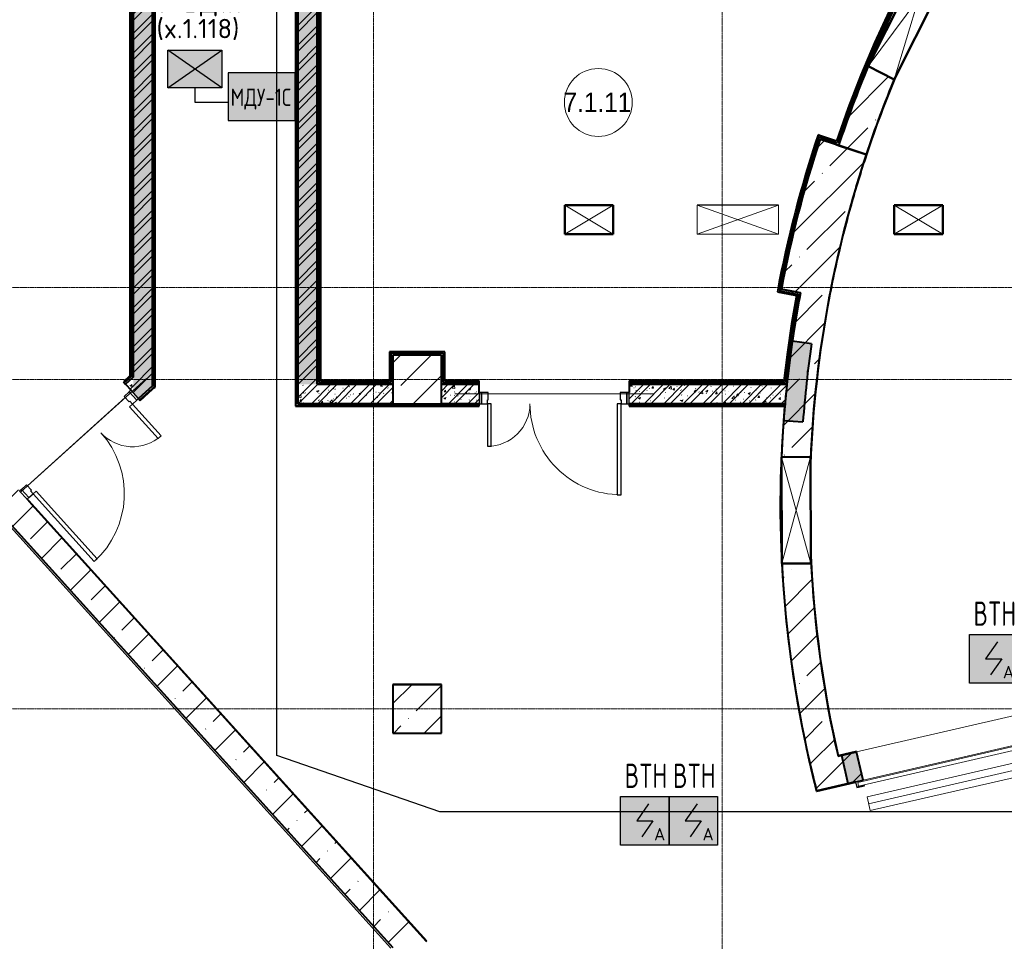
# Model space of a CAD drawing. Header units: millimetres. Extents: x -135639 to 224623, y -383017 to -59102.
# Tile 263 of 494: x 2561 to 12723, y -131919 to -122408. Entities that reach past the tile are written whole.
import ezdxf
from ezdxf.enums import TextEntityAlignment as Align

# ---------------------------------------------------------------- set-up
doc = ezdxf.new("R2010")
doc.units = ezdxf.units.MM
doc.linetypes.add('CONTINOUS', pattern=[0])
doc.linetypes.add('Линия сетки', pattern=[25, 20, -2.5, 0, -2.5])
for name, color, linetype, lineweight in [('A-010-A_ROOM', 7, 'Continuous', 20), ('A-200-M_WALL', 7, 'Continuous', 18), ('A-200-M_WALL_EXT', 7, 'Continuous', 18), ('A-200-M_WALL_INT', 7, 'Continuous', 18), ('A-200-M_WALL_PAT', 7, 'Continuous', 40), ('A-314-M_WINDOW', 7, 'Continuous', 18), ('A-314-M_WINDOW_OPEN', 7, 'Continuous', 18), ('A-325-M_DOOR', 7, 'Continuous', 18), ('A-325-M_DOOR__FRAME', 7, 'Continuous', 30), ('A-325-M_DOOR_OPENING', 7, 'Continuous', 18), ('A-325-M_DOOR_PANEL', 7, 'Continuous', 30), ('M-567-M_MECH_EQP', 7, 'Continuous', 18), ('S-280-M_COLUMN', 7, 'Continuous', 18), ('S-280-M_STRUCT_FRAME', 7, 'Continuous', 18), ('Z-030-M_GRID', 7, 'Continuous', 9), ('Z-060-M_DETAIL', 7, 'Continuous', 18), ('ОС', 5, 'Continuous', 25), ('ПС', 7, 'Continuous', 40), ('СС-011-ПОЖ-СИГНАЛИЗАЦИЯ', 1, 'Continuous', 30)]:
    doc.layers.add(name, color=color, linetype=linetype, lineweight=lineweight)
doc.layers.add('ССПС', color=5, linetype='Continuous')
doc.styles.add('1111', font='isocpeur.ttf')
doc.styles.add('Arial_2', font='arial.ttf', dxfattribs={"width": 0.9, "height": 400})
doc.styles.add('ISOCPEUR', font='isocpeur.ttf', dxfattribs={"height": 300})
pattern_1 = [(50, (0, 0), (218.62117, -19.1268), [22.86, -251.46]), (355, (0, 0), (-42.2919, 229.2684), [18.288, -201.168]), (100.451, (18.22, -1.6), (176.3311, 210.13963), [19.428, -213.708]), (46.184, (0, 60.96), (325.29495, -50.4516), [34.29, -377.19]), (96.636, (27.1, 56.76), (284.883, 296.9127), [29.142, -320.562]), (351.184, (0, 60.96), (284.8858, 296.9107), [27.432, -301.752]), (21, (30.48, 45.72), (181.93753, -122.7183), [22.86, -251.46]), (326, (30.48, 45.72), (74.1622, 221.0262), [18.288, -201.168]), (71.451, (45.64, 35.5), (256.10035, 98.30526), [19.428, -213.708]), (37.5, (0, 0), (3.70639, 101.465895), [3.353, -195.377, 3.353, -200.863, -201.93]), (37.5, (0, 0), (3.70639, 101.465895), [-402.946, 3.353, -198.577]), (7.5, (0, 0), (80.18358, 120.21653), [3.353, -113.081, 3.353, -190.805, -76.962]), (7.5, (0, 0), (80.18358, 120.21653), [-310.591, 3.353, -73.609]), (327.5, (-67.97, 0), (162.70865, -6.87497), [3.353, -72.847, 3.353, -234.391, -315.468]), (327.5, (-67.97, 0), (162.70865, -6.87497), [-313.944, 3.353, -312.115]), (317.5, (-98.45, 0), (177.75468, 30.51183), [3.353, -95.707, 3.353, -154.534, -224.028]), (317.5, (-98.45, 0), (177.75468, 30.51183), [-256.946, 3.353, -220.675])]
pattern_2 = [(45, (0, 0), (-101.02788, 101.02788), []), (45, (67.35, 0), (-101.02788, 101.02788), [])]
pattern_3 = [(0, (0, 0), (406.4, 101.6), [33.528, -271.272, 33.528, -271.272, -1625.6]), (0, (0, 0), (406.4, 101.6), [-609.6, 33.528, -576.072, 33.528, -271.272, -711.2]), (0, (0, 0), (406.4, 101.6), [-1524, 33.528, -169.672, 33.528, -474.472]), (120, (152.4, 50.8), (-291.18818, 301.15272), [33.528, -271.272, 33.528, -271.272, -1625.6]), (120, (152.4, 50.8), (-291.18818, 301.15272), [-609.6, 33.528, -576.072, 33.528, -271.272, -711.2]), (120, (152.4, 50.8), (-291.18818, 301.15272), [-1524, 33.528, -169.672, 33.528, -474.472]), (240, (203.2, 254), (-115.21182, -402.75272), [33.528, -271.272, 33.528, -271.272, -1625.6]), (240, (203.2, 254), (-115.21182, -402.75272), [-609.6, 33.528, -576.072, 33.528, -271.272, -711.2]), (240, (203.2, 254), (-115.21182, -402.75272), [-1524, 33.528, -169.672, 33.528, -474.472])]
pattern_4 = [(45, (0, 0), (-314.309, 314.309), []), (45, (314.3, 0), (-314.309, 314.309), [555.625, -111.125, 3.353, -107.772])]

# ---------------------------------------------------------------- blocks, each defined once
blk = doc.blocks.new('101_Дверь_Двупольная - _ПЧ_Мет_1300х2000_Служеб помещения_EI30_Пр-4460461-B1_-7_650_')
at = {"layer": 'A-325-M_DOOR', "color": 253, "lineweight": 30, "true_color": 0xaaaaaa}
for p, q in [((-750, 100), (-775, 100)), ((-775, 100), (-775, -15)), ((-750, -15), (-750, 100)), ((775, 100), (750, 100)), ((750, 100), (750, -15)), ((775, -15), (775, 100)), ((-775, -15), (-750, -15)), ((750, -15), (775, -15))]:
    blk.add_line(p, q, dxfattribs=at)
at = {"layer": 'A-325-M_DOOR__FRAME', "color": 253, "true_color": 0xaaaaaa}
for p, q in [((-690, 100), (-750, 100)), ((-750, 100), (-750, -15)), ((-690, 60), (-690, 100)), ((-680, 60), (-690, 60)), ((-680, -15), (-680, 60)), ((690, 60), (680, 60)), ((680, 60), (680, -15)), ((750, 100), (690, 100)), ((690, 100), (690, 60)), ((750, -15), (750, 100)), ((-750, -15), (-680, -15)), ((680, -15), (750, -15))]:
    blk.add_line(p, q, dxfattribs=at)
at = {"layer": 'A-325-M_DOOR_PANEL', "color": 253, "true_color": 0xaaaaaa}
for p, q in [((-650, 1040), (-690, 1040)), ((-690, 1040), (-690, 100)), ((-650, 100), (-650, 1040)), ((690, 540), (650, 540)), ((650, 540), (650, 100)), ((690, 100), (690, 540)), ((-690, 100), (-650, 100)), ((650, 100), (690, 100))]:
    blk.add_line(p, q, dxfattribs=at)
at = {"layer": 'A-325-M_DOOR_PANEL', "color": 253, "lineweight": 18, "true_color": 0xaaaaaa}
for centre, radius, start, end in [((-690, 100), 940, 360, 90), ((690, 100), 440, 90, 180)]:
    blk.add_arc(centre, radius, start, end, dxfattribs=at)
blk = doc.blocks.new('101_Дверь_Двупольная - _ПЧ_Мет_1300х2000_Служеб помещения_EI30_Л-4461219-B1_-7_650_')
at = {"layer": 'A-325-M_DOOR', "color": 253, "lineweight": 30, "true_color": 0xaaaaaa}
for p, q in [((-750, 100), (-775, 100)), ((-775, 100), (-775, -15)), ((-750, -15), (-750, 100)), ((775, 100), (750, 100)), ((750, 100), (750, -15)), ((775, -15), (775, 100)), ((-775, -15), (-750, -15)), ((750, -15), (775, -15))]:
    blk.add_line(p, q, dxfattribs=at)
at = {"layer": 'A-325-M_DOOR__FRAME', "color": 253, "true_color": 0xaaaaaa}
for p, q in [((-690, 100), (-750, 100)), ((-750, 100), (-750, -15)), ((-690, 60), (-690, 100)), ((-680, 60), (-690, 60)), ((-680, -15), (-680, 60)), ((690, 60), (680, 60)), ((680, 60), (680, -15)), ((750, 100), (690, 100)), ((690, 100), (690, 60)), ((750, -15), (750, 100)), ((-750, -15), (-680, -15)), ((680, -15), (750, -15))]:
    blk.add_line(p, q, dxfattribs=at)
at = {"layer": 'A-325-M_DOOR_PANEL', "color": 253, "true_color": 0xaaaaaa}
for p, q in [((690, 1040), (650, 1040)), ((650, 1040), (650, 100)), ((690, 100), (690, 1040)), ((-650, 540), (-690, 540)), ((-690, 540), (-690, 100)), ((-650, 100), (-650, 540)), ((-690, 100), (-650, 100)), ((650, 100), (690, 100))]:
    blk.add_line(p, q, dxfattribs=at)
at = {"layer": 'A-325-M_DOOR_PANEL', "color": 253, "lineweight": 18, "true_color": 0xaaaaaa}
for centre, radius, start, end in [((690, 100), 940, 90, 180), ((-690, 100), 440, 360, 90)]:
    blk.add_arc(centre, radius, start, end, dxfattribs=at)
blk = doc.blocks.new('ПР - _ПЧ_1550_200_Оп200-0_Шаг300_Арм16_Арм10-3255213-B1_-7_650_')
at = {"layer": 'S-280-M_STRUCT_FRAME', "color": 21, "true_color": 0xffaaaa}
for p, q in [((-975, 0), (775, 0)), ((-975, 0), (-775, 0)), ((-680, 0), (680, 0)), ((-680, 0), (680, 0))]:
    blk.add_line(p, q, dxfattribs=at)
blk = doc.blocks.new('ПР - _ПЧ_1550_200_Оп250-250_Шаг300_Арм16_Арм10-3251959-B1_-7_650_')
at = {"layer": 'S-280-M_STRUCT_FRAME', "color": 21, "true_color": 0xffaaaa}
for p, q in [((-1025, 0), (1025, 0)), ((-1025, 0), (-775, 0)), ((-680, 0), (680, 0)), ((-680, 0), (680, 0)), ((775, 0), (1025, 0))]:
    blk.add_line(p, q, dxfattribs=at)
blk = doc.blocks.new('Канал RECYFIX - PolyMax Basic ЛВ-10_15_08-4253537-B1_-7_650_')
at = {"layer": 'M-567-M_MECH_EQP', "color": 253, "lineweight": 9, "true_color": 0xaaaaaa}
for p, q in [((0, 73), (7200, 73)), ((0, -73), (0, 73)), ((0, 0), (7200, 0)), ((7200, 73), (7200, -73)), ((7200, -73), (0, -73))]:
    blk.add_line(p, q, dxfattribs=at)
blk = doc.blocks.new('101_Ворота рулонные - 3500х2470_h__EI60-4209125-B1_-7_650_')
at = {"layer": 'A-325-M_DOOR', "color": 253, "lineweight": 30, "true_color": 0xaaaaaa}
for p, q in [((-1750, -150), (-1830, -150)), ((-1830, -150), (-1830, -210)), ((-1828, -208), (-1828, -152)), ((-1828, -152), (-1750, -152)), ((-1750, -152), (-1750, -150)), ((1830, -150), (1750, -150)), ((1750, -150), (1750, -152)), ((1750, -152), (1828, -152)), ((1828, -152), (1828, -208)), ((1830, -210), (1830, -150)), ((-1830, -210), (-1750, -210)), ((-1750, -208), (-1828, -208)), ((-1750, -210), (-1750, -208)), ((1750, -208), (1750, -210)), ((1828, -208), (1750, -208)), ((1750, -210), (1830, -210))]:
    blk.add_line(p, q, dxfattribs=at)
at = {"layer": 'A-325-M_DOOR', "color": 253, "true_color": 0xaaaaaa}
for p, q in [((-1810, -200), (-1810, -160)), ((1810, -160), (-1810, -160)), ((-1810, -200), (1810, -200)), ((1810, -160), (1810, -200))]:
    blk.add_line(p, q, dxfattribs=at)
blk = doc.blocks.new('135_SLK_GD_AR_rvt-1-B1_-7_650_')
at = {"layer": 'A-200-M_WALL_PAT', "lineweight": 9, "true_color": 0xaaaaaa}
h = blk.add_hatch(dxfattribs=at)
h.set_pattern_fill('FP_11', color=253, style=0, pattern_type=2)
h.set_pattern_definition(pattern_3)
h.paths.add_polyline_path([(13550, 66450), (13570, 66450), (13570, 72730), (13550, 72730), (13550, 67015)])
h.paths.add_polyline_path([(13550, 73830), (13570, 73830), (13570, 77040), (13550, 77040), (13550, 74998)])
h = blk.add_hatch(dxfattribs=at)
h.set_pattern_fill('FP_11', color=253, style=0, pattern_type=2)
h.set_pattern_definition(pattern_3)
h.paths.add_polyline_path([(12070, 66607), (12090, 66625), (12090, 71110), (12070, 71110), (12070, 66634)])
h.paths.add_polyline_path([(12070, 72210), (12090, 72210), (12090, 75500), (12070, 75500), (12070, 72337)])
h.paths.add_polyline_path([(12090, 76400), (12090, 77020), (12070, 77020), (12070, 76400), (12085, 76400)])
h = blk.add_hatch(dxfattribs=at)
h.set_pattern_fill('FP_1', color=253, style=0, pattern_type=2)
h.set_pattern_definition(pattern_1)
h.paths.add_polyline_path([(11925, 66503), (12070, 66634), (12070, 71110), (11870, 71110), (11870, 66564), (11907, 66523)])
h.paths.add_polyline_path([(11985, 72210), (12070, 72210), (12070, 74240), (11870, 74240), (11870, 72210)])
h = blk.add_hatch(dxfattribs=at)
h.set_pattern_fill('FP_2', color=253, style=0, pattern_type=2)
h.set_pattern_definition(pattern_2)
h.paths.add_polyline_path([(11925, 66503), (12070, 66634), (12070, 71110), (11870, 71110), (11870, 66564), (11907, 66523)])
h.paths.add_polyline_path([(11985, 72210), (12070, 72210), (12070, 74240), (11870, 74240), (11870, 72210)])
h = blk.add_hatch(dxfattribs=at)
h.set_pattern_fill('FP_1', color=253, style=0, pattern_type=2)
h.set_pattern_definition(pattern_1)
h.paths.add_polyline_path([(13770, 66650), (13770, 72600), (13570, 72600), (13570, 66650)])
h = blk.add_hatch(dxfattribs=at)
h.set_pattern_fill('FP_2', color=253, style=0, pattern_type=2)
h.set_pattern_definition(pattern_2)
h.paths.add_polyline_path([(13770, 66650), (13770, 72600), (13570, 72600), (13570, 66650)])
h = blk.add_hatch(dxfattribs=at)
h.set_pattern_fill('FP_11', color=253, style=0, pattern_type=2)
h.set_pattern_definition(pattern_3)
h.paths.add_polyline_path([(13770, 66650), (13790, 66650), (13790, 72400), (13770, 72400), (13770, 67015)])
h = blk.add_hatch(dxfattribs=at)
h.set_pattern_fill('FP_11', color=253, style=0, pattern_type=2)
h.set_pattern_definition(pattern_3)
h.paths.add_polyline_path([(19150, 69116), (19273, 69466), (19406, 69813), (19456, 69931), (19455, 69932), (19464, 69949), (19550, 70155), (19705, 70493), (19871, 70825), (20047, 71152), (20233, 71473), (20429, 71789), (20635, 72098), (20851, 72400), (20826, 72400), (20781, 72337), (20599, 72081), (20397, 71776), (20205, 71465), (20022, 71148), (19849, 70825), (19686, 70498), (19533, 70165), (19391, 69828), (19259, 69486), (19131, 69122)])
h = blk.add_hatch(dxfattribs=at)
h.set_pattern_fill('FP_11', color=253, style=0, pattern_type=2)
h.set_pattern_definition(pattern_3)
h.paths.add_polyline_path([(11850, 66731), (11870, 66749), (11870, 70600), (11850, 70600), (11850, 66751)])
h = blk.add_hatch(dxfattribs=at)
h.set_pattern_fill('FP_11', color=253, style=0, pattern_type=2)
h.set_pattern_definition(pattern_3)
h.paths.add_polyline_path([(18556, 67612), (18559, 67632), (18623, 67945), (18695, 68257), (18775, 68567), (18864, 68874), (18967, 69198), (18948, 69204), (18848, 68891), (18757, 68576), (18675, 68258), (18601, 67938), (18536, 67616)])
h = blk.add_hatch(dxfattribs=at)
h.set_pattern_fill('FP_11', color=253, style=0, pattern_type=2)
h.set_pattern_definition(pattern_3)
h.paths.add_polyline_path([(18733, 67579), (18736, 67598), (18559, 67632), (18556, 67612), (18718, 67581)])
h = blk.add_hatch(dxfattribs=at)
h.set_pattern_fill('FP_11', color=253, style=0, pattern_type=2)
h.set_pattern_definition(pattern_3)
h.paths.add_polyline_path([(18616, 66650), (18654, 66966), (18701, 67281), (18756, 67595), (18736, 67598), (18733, 67579), (18680, 67277), (18635, 66974), (18596, 66650), (18608, 66650)])
at = {"layer": 'A-200-M_WALL_PAT', "lineweight": 18, "true_color": 0xcbcbcb}
blk.add_hatch(color=9, dxfattribs=at).paths.add_polyline_path([(18782, 66262), (18805, 66531), (18835, 66799), (18870, 67066), (18672, 67095), (18642, 66873), (18608, 66572), (18597, 66450), (18583, 66277), (18608, 66275)])
at = {"layer": 'A-200-M_WALL_PAT', "lineweight": 9, "true_color": 0xaaaaaa}
h = blk.add_hatch(dxfattribs=at)
h.set_pattern_fill('FP_11', color=253, style=0, pattern_type=2)
h.set_pattern_definition(pattern_3)
h.paths.add_polyline_path([(14550, 66670), (14550, 66970), (14530, 66970), (14530, 66670)])
h = blk.add_hatch(dxfattribs=at)
h.set_pattern_fill('FP_11', color=253, style=0, pattern_type=2)
h.set_pattern_definition(pattern_3)
h.paths.add_polyline_path([(15050, 66950), (15070, 66950), (15070, 66970), (14550, 66970), (14550, 66950), (14842, 66950)])
h = blk.add_hatch(dxfattribs=at)
h.set_pattern_fill('FP_11', color=253, style=0, pattern_type=2)
h.set_pattern_definition(pattern_3)
h.paths.add_polyline_path([(15070, 66670), (15070, 66950), (15050, 66950), (15050, 66670)])
h = blk.add_hatch(dxfattribs=at)
h.set_pattern_fill('FP_11', color=253, style=0, pattern_type=2)
h.set_pattern_definition(pattern_3)
h.paths.add_polyline_path([(11791, 66651), (11870, 66722), (11870, 66749), (11778, 66666)])
h = blk.add_hatch(dxfattribs=at)
h.set_pattern_fill('FP_1', color=253, style=0, pattern_type=2)
h.set_pattern_definition(pattern_1)
h.paths.add_polyline_path([(11870, 66564), (11870, 66722), (11791, 66651), (11863, 66571)])
h = blk.add_hatch(dxfattribs=at)
h.set_pattern_fill('FP_2', color=253, style=0, pattern_type=2)
h.set_pattern_definition(pattern_2)
h.paths.add_polyline_path([(11870, 66564), (11870, 66722), (11791, 66651), (11863, 66571)])
h = blk.add_hatch(dxfattribs=at)
h.set_pattern_fill('FP_11', color=253, style=0, pattern_type=2)
h.set_pattern_definition(pattern_3)
h.paths.add_polyline_path([(14550, 66650), (14550, 66670), (13790, 66670), (13790, 66650), (13805, 66650)])
h = blk.add_hatch(dxfattribs=at)
h.set_pattern_fill('FP_11', color=253, style=0, pattern_type=2)
h.set_pattern_definition(pattern_3)
h.paths.add_polyline_path([(15050, 66650), (15440, 66650), (15440, 66670), (15050, 66670)])
h.paths.add_polyline_path([(16990, 66650), (18596, 66650), (18598, 66670), (16990, 66670)])
h = blk.add_hatch(dxfattribs=at)
h.set_pattern_fill('FP_11', color=253, style=0, pattern_type=2)
h.set_pattern_definition(pattern_3)
h.paths.add_polyline_path([(11939, 66488), (12070, 66607), (12070, 66634), (11925, 66503)])
h = blk.add_hatch(dxfattribs=at)
h.set_pattern_fill('FP_1', color=253, style=0, pattern_type=2)
h.set_pattern_definition(pattern_1)
h.paths.add_polyline_path([(13570, 66450), (14550, 66450), (14550, 66650), (13570, 66650)])
h = blk.add_hatch(dxfattribs=at)
h.set_pattern_fill('FP_2', color=253, style=0, pattern_type=2)
h.set_pattern_definition(pattern_2)
h.paths.add_polyline_path([(13570, 66450), (14550, 66450), (14550, 66650), (13570, 66650)])
h = blk.add_hatch(dxfattribs=at)
h.set_pattern_fill('FP_1', color=253, style=0, pattern_type=2)
h.set_pattern_definition(pattern_1)
h.paths.add_polyline_path([(15440, 66450), (15440, 66650), (15050, 66650), (15050, 66450)])
h.paths.add_polyline_path([(16990, 66450), (18597, 66450), (18616, 66650), (16990, 66650), (16990, 66565)])
h = blk.add_hatch(dxfattribs=at)
h.set_pattern_fill('FP_2', color=253, style=0, pattern_type=2)
h.set_pattern_definition(pattern_2)
h.paths.add_polyline_path([(15440, 66450), (15440, 66650), (15050, 66650), (15050, 66450)])
h.paths.add_polyline_path([(16990, 66450), (18597, 66450), (18616, 66650), (16990, 66650), (16990, 66565)])
h = blk.add_hatch(dxfattribs=at)
h.set_pattern_fill('FP_11', color=253, style=0, pattern_type=2)
h.set_pattern_definition(pattern_3)
h.paths.add_polyline_path([(13550, 66430), (15440, 66430), (15440, 66450), (13550, 66450)])
h.paths.add_polyline_path([(16990, 66430), (18593, 66430), (18595, 66450), (16990, 66450)])
at = {"layer": 'A-200-M_WALL_PAT', "lineweight": 18, "true_color": 0xcbcbcb}
h = blk.add_hatch(color=9, dxfattribs=at)
h.paths.add_polyline_path([(19247, 62529), (19403, 62565), (19336, 62857), (19179, 62821), (19242, 62547)])
h.paths.add_polyline_path([(22814, 63352), (23009, 63397), (22941, 63689), (22746, 63644), (22813, 63356)])
h.paths.add_polyline_path([(26419, 64184), (27061, 64332), (26994, 64625), (26352, 64476), (26418, 64188)])
at = {"layer": 'A-200-M_WALL', "color": 253, "lineweight": 40, "true_color": 0xaaaaaa}
for p, q in [((13550, 72730), (13550, 66450)), ((13790, 66670), (13790, 72380)), ((12070, 66634), (12070, 71110)), ((12070, 71110), (12070, 66634)), ((12090, 66625), (12090, 71110)), ((11850, 70580), (11850, 66751)), ((11870, 70600), (11870, 66770)), ((11870, 66770), (11870, 70600)), ((18948, 69204), (18967, 69198)), ((19123, 69146), (18967, 69198)), ((19138, 69141), (19123, 69146)), ((18556, 67612), (18536, 67616)), ((18556, 67612), (18718, 67581)), ((18718, 67581), (18733, 67579)), ((18870, 67066), (18672, 67095)), ((14530, 66970), (14530, 66685)), ((14530, 66970), (14550, 66970)), ((15070, 66970), (14550, 66970)), ((15070, 66970), (15070, 66950)), ((15070, 66685), (15070, 66950)), ((11870, 66749), (11870, 66770)), ((11850, 66731), (11778, 66666)), ((11870, 66722), (11791, 66651)), ((11791, 66651), (11870, 66722)), ((11850, 66751), (11850, 66731)), ((13805, 66670), (13790, 66670)), ((14530, 66670), (13805, 66670)), ((14530, 66685), (14530, 66670)), ((15070, 66670), (15070, 66685)), ((15440, 66670), (15070, 66670)), ((18583, 66670), (16990, 66670)), ((18598, 66670), (18583, 66670)), ((11925, 66503), (12070, 66634)), ((12070, 66634), (11925, 66503)), ((11939, 66488), (12070, 66607)), ((12090, 66625), (12070, 66607)), ((15440, 66650), (15050, 66650)), ((15050, 66650), (15440, 66650)), ((18581, 66650), (16990, 66650)), ((16990, 66650), (18581, 66650)), ((18581, 66650), (18596, 66650)), ((13550, 66430), (13550, 66450)), ((13550, 66430), (15440, 66430)), ((15050, 66450), (15440, 66450)), ((15440, 66450), (15050, 66450)), ((16990, 66450), (18595, 66450)), ((18595, 66450), (16990, 66450)), ((16990, 66430), (18593, 66430)), ((18593, 66430), (18595, 66450)), ((18583, 66277), (18782, 66262)), ((19336, 62857), (19179, 62821)), ((19179, 62821), (19247, 62529)), ((19403, 62565), (19336, 62857)), ((19247, 62529), (19326, 62547))]:
    blk.add_line(p, q, dxfattribs=at)
at = {"layer": 'A-200-M_WALL', "color": 253, "lineweight": 40, "true_color": 0xaaaaaa, "flags": 128}
for points in [[(20811, 72380), (20599, 72081), (20397, 71776), (20205, 71465), (20022, 71148), (19849, 70825), (19686, 70498), (19533, 70165), (19391, 69828), (19259, 69486), (19138, 69141)], [(18948, 69204), (18848, 68891), (18757, 68576), (18675, 68258), (18601, 67938), (18536, 67616)], [(18672, 67095), (18642, 66873), (18616, 66650)], [(18597, 66450), (18589, 66364), (18583, 66277)]]:
    blk.add_lwpolyline(points, dxfattribs=at)
at = {"layer": 'A-200-M_WALL', "color": 253, "lineweight": 40, "true_color": 0xaaaaaa}
for radius, start, end in [(11820, 169.3787, 173.8319), (11600, 171.7428, 175.7373), (11800, 173.9191, 174.8949)]:
    blk.add_arc((30350, 65400), radius, start, end, dxfattribs=at)
at = {"layer": 'A-200-M_WALL_INT', "color": 253, "lineweight": 40, "true_color": 0xaaaaaa}
for p, q in [((13545, 72730), (13545, 66450)), ((13570, 72600), (13570, 66650)), ((13570, 66450), (13570, 72600)), ((13770, 66650), (13770, 72400)), ((13770, 72400), (13770, 66650)), ((13805, 66685), (13805, 72365)), ((12095, 66622), (12095, 71110)), ((11835, 70565), (11835, 66738)), ((18953, 69218), (18938, 69223)), ((18972, 69212), (18953, 69218)), ((19128, 69160), (18972, 69212)), ((18961, 69179), (19117, 69127)), ((19117, 69127), (19131, 69122)), ((19131, 69122), (19150, 69116)), ((18519, 67604), (18533, 67601)), ((18533, 67601), (18553, 67597)), ((18553, 67597), (18715, 67567)), ((18721, 67601), (18559, 67632)), ((18736, 67598), (18721, 67601)), ((18756, 67595), (18736, 67598)), ((14530, 66985), (14515, 66985)), ((14515, 66985), (14515, 66685)), ((14550, 66985), (14530, 66985)), ((15085, 66985), (14550, 66985)), ((15085, 66970), (15085, 66985)), ((15085, 66950), (15085, 66970)), ((15085, 66685), (15085, 66950)), ((11870, 66770), (11870, 66722)), ((11835, 66738), (11768, 66677)), ((11768, 66677), (11791, 66651)), ((11870, 66722), (11870, 66749)), ((14515, 66685), (13805, 66685)), ((15440, 66685), (15085, 66685)), ((15440, 66650), (15440, 66685)), ((18585, 66685), (16990, 66685)), ((16990, 66685), (16990, 66650)), ((11791, 66651), (11848, 66588)), ((11942, 66484), (12070, 66600)), ((12070, 66600), (12090, 66618)), ((12090, 66618), (12095, 66622)), ((13570, 66650), (13570, 66450)), ((14550, 66650), (13770, 66650)), ((13770, 66650), (13790, 66650)), ((13790, 66650), (13805, 66650)), ((13805, 66650), (14550, 66650)), ((15440, 66565), (15440, 66650)), ((16990, 66650), (16990, 66565)), ((18616, 66650), (18581, 66650)), ((18596, 66650), (18616, 66650)), ((11925, 66503), (11942, 66484)), ((13545, 66450), (13545, 66430)), ((13545, 66430), (13545, 66425)), ((13545, 66425), (15440, 66425)), ((13570, 66450), (14550, 66450)), ((14550, 66450), (13570, 66450)), ((15440, 66425), (15440, 66450)), ((16990, 66450), (16990, 66425)), ((16990, 66425), (18593, 66425)), ((18595, 66450), (18597, 66450)), ((18597, 66450), (18595, 66450)), ((10793, 65446), (10792, 65445)), ((10792, 65445), (14898, 60900)), ((14899, 60902), (10793, 65446)), ((14550, 63552), (14548, 63552)), ((14548, 63552), (14548, 63048)), ((15052, 63552), (14550, 63552)), ((15052, 63550), (15052, 63552)), ((15052, 63048), (15052, 63550)), ((14548, 63048), (14550, 63048)), ((14550, 63048), (15050, 63048)), ((15050, 63048), (15052, 63048)), ((19144, 62815), (19145, 62813)), ((19145, 62813), (19336, 62857)), ((19336, 62859), (19146, 62815)), ((19336, 62857), (19336, 62859)), ((19326, 62547), (18924, 62454)), ((18924, 62452), (19326, 62545)), ((18922, 62452), (18924, 62452))]:
    blk.add_line(p, q, dxfattribs=at)
at = {"layer": 'A-200-M_WALL_INT', "color": 253, "lineweight": 40, "true_color": 0xaaaaaa, "flags": 128}
for points in [[(20782, 72365), (20573, 72069), (20374, 71767), (20183, 71459), (20003, 71145), (19832, 70826), (19671, 70502), (19520, 70173), (19379, 69839), (19248, 69502), (19128, 69160)], [(18559, 67632), (18623, 67945), (18695, 68257), (18775, 68567), (18864, 68874), (18961, 69179)], [(18715, 67567), (18664, 67274), (18621, 66980), (18585, 66685)], [(18593, 66425), (18566, 66056), (18551, 65685), (18548, 65315), (18557, 64945), (18577, 64575), (18609, 64206), (18652, 63838), (18707, 63472), (18773, 63107), (18850, 62745)], [(18924, 62454), (18887, 62600), (18852, 62746)]]:
    blk.add_lwpolyline(points, dxfattribs=at)
at = {"layer": 'A-200-M_WALL_INT', "color": 253, "lineweight": 40, "true_color": 0xaaaaaa}
for radius, start, end in [(11800, 149.0634, 157.3198), (11800, 157.4144, 161.6453), (11500, 157.3779, 161.6453), (11498, 157.2351, 161.6453), (12035, 161.4784, 169.4482), (11500, 161.645, 164.3527), (11498, 161.645, 164.3527), (11500, 164.3527, 165.9106), (11498, 164.3527, 165.9106), (11500, 165.9106, 169.2813), (11498, 165.9106, 169.2813), (11800, 169.2817, 173.9191), (11500, 169.2815, 177.6902), (11498, 169.2815, 177.8971), (11800, 174.8949, 177.5744), (11800, 177.7298, 182.7741), (11498, 182.589, 192.99), (11500, 182.7993, 192.99), (11800, 182.9181, 192.9999), (11802, 192.9999, 194.4662)]:
    blk.add_arc((30350, 65400), radius, start, end, dxfattribs=at)
at = {"layer": 'A-325-M_DOOR', "color": 253, "lineweight": 18, "true_color": 0xaaaaaa}
for name, p, rotation in [('101_Дверь_Двупольная - _ПЧ_Мет_1300х2000_Служеб помещения_EI30_Л-4461219-B1_-7_650_', (11283, 66057), 222.1000000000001), ('101_Дверь_Двупольная - _ПЧ_Мет_1300х2000_Служеб помещения_EI30_Пр-4460461-B1_-7_650_', (16215, 66550), 180), ('101_Ворота рулонные - 3500х2470_h__EI60-4209125-B1_-7_650_', (21075, 63105), 12.9968661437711)]:
    blk.add_blockref(name, p, dxfattribs=dict(at, rotation=rotation))
at = {"layer": 'M-567-M_MECH_EQP', "color": 253, "lineweight": 18, "true_color": 0xaaaaaa, "rotation": 12.9968661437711}
blk.add_blockref('Канал RECYFIX - PolyMax Basic ЛВ-10_15_08-4253537-B1_-7_650_', (19460, 62321), dxfattribs=at)
at = {"layer": 'S-280-M_STRUCT_FRAME', "color": 253, "lineweight": 18, "true_color": 0xaaaaaa}
for name, p, rotation in [('ПР - _ПЧ_1550_200_Оп200-0_Шаг300_Арм16_Арм10-3255213-B1_-7_650_', (11283, 66057), 222.1000000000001), ('ПР - _ПЧ_1550_200_Оп250-250_Шаг300_Арм16_Арм10-3251959-B1_-7_650_', (16215, 66550), 180)]:
    blk.add_blockref(name, p, dxfattribs=dict(at, rotation=rotation))
blk = doc.blocks.new('Бетон-Прямоугольная-Колонна - CLM_Подземные этажи_В50-500х500-1927159-B1_-7_650_')
at = {"layer": 'S-280-M_COLUMN', "lineweight": 9, "true_color": 0xaaaaaa}
h = blk.add_hatch(dxfattribs=at)
h.set_pattern_fill('FP_188', color=253, style=0, pattern_type=2)
h.set_pattern_definition([(45, (-14800, -63300), (-314.309, 314.309), []), (45, (-14485.7, -63300), (-314.309, 314.309), [555.625, -111.125, 3.353, -107.772])])
h.paths.add_polyline_path([(250, -250), (250, 250), (-250, 250), (-250, -250)])
at = {"layer": 'S-280-M_COLUMN', "color": 253, "lineweight": 40, "true_color": 0xaaaaaa}
for p, q in [((250, 250), (-250, 250)), ((-250, 250), (-250, -250)), ((250, -250), (250, 250)), ((-250, -250), (250, -250))]:
    blk.add_line(p, q, dxfattribs=at)
blk = doc.blocks.new('Бетон-Прямоугольная-Колонна - CLM_Подземные этажи_В50-500х500-V292-B1_-7_650_')
at = {"layer": 'S-280-M_COLUMN', "lineweight": 9, "true_color": 0xaaaaaa}
h = blk.add_hatch(dxfattribs=at)
h.set_pattern_fill('FP_200', color=253, style=0, pattern_type=2)
h.set_pattern_definition([(45, (-14800, -66700), (-314.309, 314.309), []), (45, (-14485.7, -66700), (-314.309, 314.309), [555.625, -111.125, 3.353, -107.772])])
h.paths.add_polyline_path([(-250, -250), (250, -250), (250, 250), (-250, 250)])
at = {"layer": 'S-280-M_COLUMN', "color": 253, "lineweight": 40, "true_color": 0xaaaaaa}
for p, q in [((250, 250), (-250, 250)), ((-250, 250), (-250, -250)), ((250, -250), (250, 250)), ((-250, -250), (250, -250))]:
    blk.add_line(p, q, dxfattribs=at)
blk = doc.blocks.new('231_ADSK_Дверь_Проем - ADSK_Дверь_Проем-2217376-B1_-7_650_')
at = {"layer": 'A-325-M_DOOR_OPENING', "color": 253, "true_color": 0xaaaaaa}
for p, q in [((-1750, 150), (1750, 150)), ((-1750, -150), (1750, -150))]:
    blk.add_line(p, q, dxfattribs=at)
blk = doc.blocks.new('231_Отверстие прямоуг _Окно_Стена_ - Ниша под балку-2513484-B1_-7_650_')
at = {"layer": 'A-314-M_WINDOW', "color": 253, "lineweight": 50, "true_color": 0xaaaaaa}
for p, q in [((-125, -150), (-125, 150)), ((-125, 150), (375, 150)), ((375, 150), (375, -150)), ((375, -150), (-125, -150))]:
    blk.add_line(p, q, dxfattribs=at)
at = {"layer": 'Z-060-M_DETAIL', "color": 253, "true_color": 0xaaaaaa}
for p, q in [((-125, 150), (-125, -150)), ((375, 150), (-125, 150)), ((375, 150), (-125, -150)), ((-125, 150), (375, -150)), ((375, 150), (375, -150)), ((-125, -150), (375, -150))]:
    blk.add_line(p, q, dxfattribs=at)
blk = doc.blocks.new('231_Отверстие прямоуг _Окно_Стена_ - Отверстие-2202744-B1_-7_650_')
at = {"layer": 'A-314-M_WINDOW', "color": 253, "lineweight": 50, "true_color": 0xaaaaaa}
for p, q in [((-425, -150), (-425, 150)), ((-425, 150), (675, 150)), ((675, 150), (675, -150)), ((675, -150), (-425, -150))]:
    blk.add_line(p, q, dxfattribs=at)
at = {"layer": 'Z-060-M_DETAIL', "color": 253, "true_color": 0xaaaaaa}
for p, q in [((-425, 150), (-425, -150)), ((675, 150), (-425, 150)), ((675, 150), (-425, -150)), ((-425, 150), (675, -150)), ((675, 150), (675, -150)), ((-425, -150), (675, -150))]:
    blk.add_line(p, q, dxfattribs=at)
blk = doc.blocks.new('231_Отверстие прямоуг _Окно_Стена_-Без выреза - Отв_КР для раскоса-2491576-B1_-7_650_')
at = {"layer": 'A-314-M_WINDOW_OPEN', "color": 253, "true_color": 0xaaaaaa}
for p, q in [((-295, 151), (545, 151)), ((545, 151), (-295, 151)), ((545, -151), (-295, -151)), ((-295, -151), (545, -151))]:
    blk.add_line(p, q, dxfattribs=at)
at = {"layer": 'A-314-M_WINDOW_OPEN', "color": 253, "lineweight": 9, "true_color": 0xaaaaaa}
for p, q in [((363.75, 151), (-295, 151)), ((545, 151), (363.75, 151)), ((-295, -151), (-113.75, -151)), ((-113.75, -151), (545, -151))]:
    blk.add_line(p, q, dxfattribs=at)
at = {"layer": 'Z-060-M_DETAIL', "color": 253, "true_color": 0xaaaaaa}
for p, q in [((-295, 150), (-295, -150)), ((545, 150), (-295, 150)), ((545, 150), (-295, -150)), ((-295, 150), (545, -150)), ((545, 150), (545, -150)), ((-295, -150), (545, -150))]:
    blk.add_line(p, q, dxfattribs=at)
blk = doc.blocks.new('231_Отверстие прямоуг _Окно_Стена_ - Ниша под балку-2513485-B1_-7_650_')
at = {"layer": 'A-314-M_WINDOW', "color": 253, "lineweight": 50, "true_color": 0xaaaaaa}
for p, q in [((-125, -150), (-125, 150)), ((-125, 150), (375, 150)), ((375, 150), (375, -150)), ((375, -150), (-125, -150))]:
    blk.add_line(p, q, dxfattribs=at)
at = {"layer": 'Z-060-M_DETAIL', "color": 253, "true_color": 0xaaaaaa}
for p, q in [((-125, 150), (-125, -150)), ((375, 150), (-125, 150)), ((375, 150), (-125, -150)), ((-125, 150), (375, -150)), ((375, 150), (375, -150)), ((-125, -150), (375, -150))]:
    blk.add_line(p, q, dxfattribs=at)
blk = doc.blocks.new('231_Отверстие прямоуг _Окно_Стена_ - Ниша под балку-2515620-B1_-7_650_')
at = {"layer": 'A-314-M_WINDOW', "color": 253, "lineweight": 50, "true_color": 0xaaaaaa}
for p, q in [((-735, -150), (-735, 150)), ((-735, 150), (985, 150)), ((985, 150), (985, -150)), ((985, -150), (-735, -150))]:
    blk.add_line(p, q, dxfattribs=at)
at = {"layer": 'Z-060-M_DETAIL', "color": 253, "true_color": 0xaaaaaa}
for p, q in [((-735, 150), (-735, -150)), ((985, 150), (-735, 150)), ((985, 150), (-735, -150)), ((-735, 150), (985, -150)), ((985, 150), (985, -150)), ((-735, -150), (985, -150))]:
    blk.add_line(p, q, dxfattribs=at)
blk = doc.blocks.new('135_SLK_K1-2-3_KR_rvt-1-B1_-7_650_')
at = {"layer": 'A-200-M_WALL_PAT', "lineweight": 9, "true_color": 0xaaaaaa}
h = blk.add_hatch(dxfattribs=at)
h.set_pattern_fill('FP_20', color=253, style=0, pattern_type=2)
h.set_pattern_definition(pattern_4)
h.paths.add_polyline_path([(14550, 60838), (14550, 60900), (14898, 60900), (957, 76331), (735, 76129), (12551, 63050)])
h.paths.add_polyline_path([(-271, 77243), (-97, 77400), (-413, 77400), (-272, 77243)])
h = blk.add_hatch(dxfattribs=at)
h.set_pattern_fill('FP_20', color=253, style=0, pattern_type=2)
h.set_pattern_definition(pattern_4)
h.paths.add_polyline_path([(19435, 69021), (19560, 69378), (19697, 69731), (19735, 69821), (19723, 69797), (19456, 69931), (19411, 69825), (19275, 69472), (19150, 69116)])
h.paths.add_polyline_path([(19464, 69949), (20224, 71457), (20066, 71186), (19886, 70853), (19717, 70516), (19558, 70173)])
h.paths.add_polyline_path([(20484, 71306), (20550, 71418), (20753, 71737), (20967, 72049), (21191, 72354), (21433, 72662), (21668, 72942), (21921, 73223), (22183, 73496), (22454, 73761), (22733, 74016), (23021, 74262), (23166, 74378), (23126, 74348), (22946, 74587), (22692, 74378), (22409, 74128), (22134, 73869), (21867, 73602), (21609, 73326), (21359, 73043), (21119, 72751), (20889, 72452), (20668, 72145), (20457, 71832), (20256, 71512), (20230, 71467), (20497, 71333), (20491, 71321)])
h.paths.add_polyline_path([(22957, 74596), (23616, 75089), (23589, 75071), (23283, 74849), (22984, 74618)])
h.paths.add_polyline_path([(23766, 74827), (23930, 74941), (24257, 75153), (24571, 75343), (24901, 75527), (25237, 75701), (25579, 75864), (25926, 76015), (26278, 76155), (26634, 76283), (26994, 76399), (27357, 76504), (27724, 76596), (28094, 76677), (28466, 76745), (28841, 76801), (29217, 76844), (29594, 76875), (29972, 76894), (30350, 76900), (27706, 76900), (27339, 76809), (26976, 76707), (26616, 76593), (26259, 76468), (25900, 76329), (25559, 76184), (25217, 76025), (24879, 75855), (24547, 75675), (24221, 75484), (23902, 75282), (23627, 75097), (23806, 74857)])
h = blk.add_hatch(dxfattribs=at)
h.set_pattern_fill('FP_20', color=253, style=0, pattern_type=2)
h.set_pattern_definition(pattern_4)
h.paths.add_polyline_path([(19051, 67539), (19112, 67839), (19181, 68138), (19258, 68435), (19342, 68729), (19435, 69021), (18961, 69179), (18864, 68874), (18775, 68567), (18695, 68257), (18623, 67945), (18559, 67632), (18756, 67595)])
h = blk.add_hatch(dxfattribs=at)
h.set_pattern_fill('FP_20', color=253, style=0, pattern_type=2)
h.set_pattern_definition(pattern_4)
h.paths.add_polyline_path([(18852, 62746), (19145, 62813), (19068, 63171), (19003, 63531), (18949, 63894), (18907, 64257), (18876, 64622), (18865, 64838), (18865, 64801), (18567, 64799), (18577, 64602), (18608, 64227), (18652, 63854), (18707, 63483), (18774, 63113), (18793, 63023)])
h.paths.add_polyline_path([(18565, 64831), (18561, 65865), (18555, 65729), (18550, 65353), (18558, 64977), (18561, 64919)])
h.paths.add_polyline_path([(18861, 65863), (18870, 66086), (18898, 66451), (18937, 66815), (18988, 67178), (19051, 67539), (18756, 67595), (18692, 67224), (18640, 66852), (18599, 66479), (18571, 66104), (18562, 65899), (18861, 65901)])
h = blk.add_hatch(dxfattribs=at)
h.set_pattern_fill('FP_20', color=253, style=0, pattern_type=2)
h.set_pattern_definition(pattern_4)
h.paths.add_polyline_path([(18924, 62454), (19403, 62565), (19336, 62857), (18852, 62746), (18887, 62600)])
h.paths.add_polyline_path([(22814, 63352), (23009, 63397), (22941, 63689), (22746, 63644), (22813, 63356)])
h.paths.add_polyline_path([(26419, 64184), (28250, 64607), (28250, 64915), (26352, 64476), (26418, 64188)])
at = {"layer": 'A-200-M_WALL_EXT', "color": 253, "true_color": 0xaaaaaa}
for p, q in [((14530, 60831), (-428, 77387)), ((734, 76130), (14550, 60839))]:
    blk.add_line(p, q, dxfattribs=at)
at = {"layer": 'A-200-M_WALL_EXT', "color": 253, "lineweight": 40, "true_color": 0xaaaaaa}
for p, q in [((5730, 70600), (14550, 60838)), ((19435, 69021), (18961, 69179)), ((19150, 69116), (19435, 69021)), ((18559, 67632), (18756, 67595)), ((14898, 60900), (10775, 65464)), ((19336, 62857), (19145, 62813)), ((19403, 62565), (19336, 62857)), ((18924, 62454), (19326, 62547))]:
    blk.add_line(p, q, dxfattribs=at)
for radius, start, end in [(11800, 149.1112, 157.3206), (11800, 157.4144, 161.6453), (11500, 157.387, 161.6453), (12000, 161.645, 169.2815), (11500, 161.645, 169.2815), (11800, 169.2815, 177.5743), (11500, 169.2815, 177.6906), (11800, 177.7244, 182.7652), (11500, 182.7995, 193), (11800, 182.9181, 192.9999), (11800, 192.9999, 194.4568)]:
    blk.add_arc((30350, 65400), radius, start, end, dxfattribs=at)
at = {"layer": 'A-314-M_WINDOW', "color": 253, "lineweight": 18, "true_color": 0xaaaaaa}
for name, p, rotation in [('231_Отверстие прямоуг _Окно_Стена_ - Ниша под балку-2515620-B1_-7_650_', (20033, 70744), 243.2344681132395), ('231_Отверстие прямоуг _Окно_Стена_ - Отверстие-2202744-B1_-7_650_', (18712, 65475), 270.2462157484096)]:
    blk.add_blockref(name, p, dxfattribs=dict(at, rotation=rotation))
for name, p in [('231_Отверстие прямоуг _Окно_Стена_ - Ниша под балку-2513485-B1_-7_650_', (16450, 68350)), ('231_Отверстие прямоуг _Окно_Стена_-Без выреза - Отв_КР для раскоса-2491576-B1_-7_650_', (17985, 68350)), ('231_Отверстие прямоуг _Окно_Стена_ - Ниша под балку-2513484-B1_-7_650_', (19850, 68350))]:
    blk.add_blockref(name, p, dxfattribs=at)
at = {"layer": 'A-325-M_DOOR', "color": 253, "lineweight": 18, "true_color": 0xaaaaaa, "rotation": 192.9968661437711}
blk.add_blockref('231_ADSK_Дверь_Проем - ADSK_Дверь_Проем-2217376-B1_-7_650_', (21075, 63105), dxfattribs=at)
at = {"layer": 'S-280-M_COLUMN', "color": 253, "lineweight": 18, "true_color": 0xaaaaaa}
for name, p in [('Бетон-Прямоугольная-Колонна - CLM_Подземные этажи_В50-500х500-V292-B1_-7_650_', (14800, 66700)), ('Бетон-Прямоугольная-Колонна - CLM_Подземные этажи_В50-500х500-1927159-B1_-7_650_', (14800, 63300))]:
    blk.add_blockref(name, p, dxfattribs=at)
blk = doc.blocks.new('050_Марка_Помещение - Номер-620969-B1_-7_650_')
at = {"layer": 'A-010-A_ROOM', "color": 253, "true_color": 0xaaaaaa}
blk.add_circle((0, 0), 3.5, dxfattribs=at)
blk = doc.blocks.new('-1 эт')
at = {"layer": 'Z-030-M_GRID', "color": 253, "linetype": 'Линия сетки', "true_color": 0xaaaaaa}
for p, q in [((14350, -19700.2), (14350, 89250.8)), ((17950, -19700), (17950, 89251)), ((155950.9, 67650), (-3682.2, 67650)), ((155947.6, 66700), (-3682.2, 66700)), ((155947.8, 63300), (-3682, 63300))]:
    blk.add_line(p, q, dxfattribs=at)
at = {"lineweight": 5}
for name in ['135_SLK_GD_AR_rvt-1-B1_-7_650_', '135_SLK_K1-2-3_KR_rvt-1-B1_-7_650_']:
    blk.add_blockref(name, (0, 0), dxfattribs=at)
at = {"layer": 'A-010-A_ROOM', "color": 253, "true_color": 0xaaaaaa, "xscale": 99.99999999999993, "yscale": 99.99999999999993, "zscale": 99.99999999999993}
blk.add_blockref('050_Марка_Помещение - Номер-620969-B1_-7_650_', (16669.9, 69558.7), dxfattribs=at)
at = {"layer": 'A-010-A_ROOM', "color": 253, "lineweight": 9, "true_color": 0xaaaaaa, "insert": (16311, 69660.4), "char_height": 200, "width": 865.822, "attachment_point": 1, "style": 'Arial_2'}
blk.add_mtext('7.1.11', dxfattribs=at)
blk = doc.blocks.new('*U4706')
at = {"lineweight": 35, "true_color": 0xffffff}
h = blk.add_hatch(color=7, dxfattribs=at)
h.dxf.hatch_style = 1
h.paths.add_polyline_path([(0, 500), (0, 0), (500, 0), (500, 500)])
at = {"color": 1, "linetype": 'ByBlock', "lineweight": -2}
for p, q in [((289, 426), (167, 250)), ((167, 250), (333, 250)), ((333, 250), (219, 86))]:
    blk.add_line(p, q, dxfattribs=at)
at = {"color": 1, "linetype": 'ByBlock', "lineweight": -2, "ltscale": 0.1}
blk.add_lwpolyline([(0, 500), (500, 500), (500, 0), (0, 0)], close=True, dxfattribs=at)
at = {"color": 1, "linetype": 'ByBlock', "lineweight": -2, "ltscale": 1000, "style": '1111'}
blk.add_text('A', height=128, dxfattribs=at).set_placement((403, 49), align=Align.CENTER)
at = {"color": 0, "linetype": 'ByBlock', "lineweight": -2, "style": '1111'}
blk.add_attdef('INDEX', (-63, -235), '', height=125, dxfattribs=at)
at = {"color": 0, "linetype": 'ByBlock', "lineweight": -2, "style": '1111', "flags": 1}
for tag, p in [('NAME_DEVICE', (-64, -421)), ('NUM_POM', (-82, -847))]:
    blk.add_attdef(tag, p, '', height=125, dxfattribs=at)
at = {"color": 0, "linetype": 'ByBlock', "lineweight": -2, "style": '1111', "width": 0.7}
blk.add_attdef('NUM_DEVICE', (-64, -630), '', height=125, dxfattribs=at)
blk = doc.blocks.new('*U4714')
at = {"linetype": 'ByBlock', "lineweight": -2, "ltscale": 100}
h = blk.add_hatch(color=0, dxfattribs=at)
h.dxf.hatch_style = 1
h.paths.add_polyline_path([(0, 0), (139.7, 97.2), (0, 194.4)])
h.paths.add_polyline_path([(139.7, 97.2), (279.5, 0), (279.5, 194.4)])
at = {"linetype": 'CONTINOUS', "lineweight": 30, "ltscale": 100, "true_color": 0xffffff}
h = blk.add_hatch(color=7, dxfattribs=at)
h.dxf.hatch_style = 1
h.paths.add_polyline_path([(0, 194.4), (139.7, 97.2), (279.5, 194.4)])
h.paths.add_polyline_path([(0, 0), (279.5, 0), (139.7, 97.2)])
at = {"color": 0, "linetype": 'ByBlock', "lineweight": -2, "ltscale": 100}
for p, q in [((0, 194.4), (279.5, 0)), ((279.5, 194.4), (0, 0))]:
    blk.add_line(p, q, dxfattribs=at)
blk.add_lwpolyline([(279.5, 0), (0, 0), (0, 194.4), (279.5, 194.4)], close=True, dxfattribs=at)
blk = doc.blocks.new('ger')
at = {"lineweight": 40, "ltscale": 2, "true_color": 0xffffff}
h = blk.add_hatch(color=7, dxfattribs=at)
h.dxf.hatch_style = 1
h.paths.add_polyline_path([(491036, -67336), (491036, -66843), (490345, -66843), (490345, -67336)])
at = {"layer": 'ОС', "color": 1, "lineweight": 30}
blk.add_lwpolyline([(491036, -66843), (490345, -66843), (490345, -67336), (491036, -67336)], close=True, dxfattribs=at)
at = {"layer": 'ССПС', "color": 1, "lineweight": -2, "ltscale": 1000, "style": '1111', "width": 0.8}
blk.add_text('МДУ-1С', height=180, dxfattribs=at).set_placement((490371, -67186))

msp = doc.modelspace()

# ---------------------------------------------------------------- linework, layer by layer
at = {"layer": 'СС-011-ПОЖ-СИГНАЛИЗАЦИЯ', "lineweight": 30}
msp.add_lwpolyline([(19865, -130583), (6898, -130583), (5216, -130001), (5216, -121755), (4246, -121755), (4246, -119375), (-1429, -119375), (-3613, -119375), (-3613, -116732), (-5350, -116732), (-5350, -113251), (-1972, -110132), (-855, -110132), (-855, -111600), (9110, -111600), (9110, -110114), (12426, -110114), (12426, -111464), (16170, -111464), (16170, -110036), (25886, -109979)], dxfattribs=at)
at = {"layer": 'СС-011-ПОЖ-СИГНАЛИЗАЦИЯ', "color": 30, "lineweight": 30, "true_color": 0xf26722}
msp.add_lwpolyline([(4712, -123263), (4372, -123263), (4372, -123111)], dxfattribs=at)

# ---------------------------------------------------------------- block references
msp.add_blockref('-1 эт', (-8137, -192821))
at = {"layer": 'ПС', "color": 46, "linetype": 'Continuous', "lineweight": 30, "ltscale": 100, "xscale": 2, "yscale": 2, "zscale": 2, "rotation": 180}
msp.add_blockref('*U4714', (4649, -122722), dxfattribs=at)
at = {"layer": 'ПС', "color": 7, "linetype": 'CONTINOUS', "lineweight": 30, "ltscale": 100}
ref = msp.add_blockref('*U4706', (12363, -129254), dxfattribs=dict(at, xscale=1.000736, yscale=1.000736, zscale=1.000736))
ref.add_attrib('NUM_DEVICE', 'BTH', dxfattribs={"layer": '0', "color": 0, "linetype": 'ByBlock', "lineweight": -2, "ltscale": 100, "height": 250.2, "style": '1111', "width": 0.7}).set_placement((12625, -128663), align=Align.CENTER)
ref = msp.add_blockref('*U4706', (8763, -130927), dxfattribs=dict(at, xscale=1.000736, yscale=1.000736, zscale=1.000736))
ref.add_attrib('NUM_DEVICE', 'BTH', dxfattribs={"layer": '0', "color": 0, "linetype": 'ByBlock', "lineweight": -2, "ltscale": 100, "height": 250.2, "style": '1111', "width": 0.7}).set_placement((9025, -130336), align=Align.CENTER)
ref = msp.add_blockref('*U4706', (9263, -130927), dxfattribs=dict(at, xscale=1.000736, yscale=1.000736, zscale=1.000736))
ref.add_attrib('NUM_DEVICE', 'BTH', dxfattribs={"layer": '0', "color": 0, "linetype": 'ByBlock', "lineweight": -2, "ltscale": 100, "height": 250.2, "style": '1111', "width": 0.7}).set_placement((9524, -130336), align=Align.CENTER)
at = {"layer": 'СС-011-ПОЖ-СИГНАЛИЗАЦИЯ', "lineweight": 30}
msp.add_blockref('ger', (-485633, -56113), dxfattribs=at)

# ---------------------------------------------------------------- texts
at = {"color": 7, "linetype": 'Continuous', "insert": (3994, -122133), "char_height": 200, "attachment_point": 1, "line_spacing_factor": 1.1, "style": 'ISOCPEUR'}
msp.add_mtext_dynamic_manual_height_columns('\\pxsm0.8,qc;{\\C256;Y-ВД1.1\\P(x.1.118)}', width=813.72, gutter_width=2478, heights=[736], dxfattribs=at)

doc.saveas('drawing.dxf')
